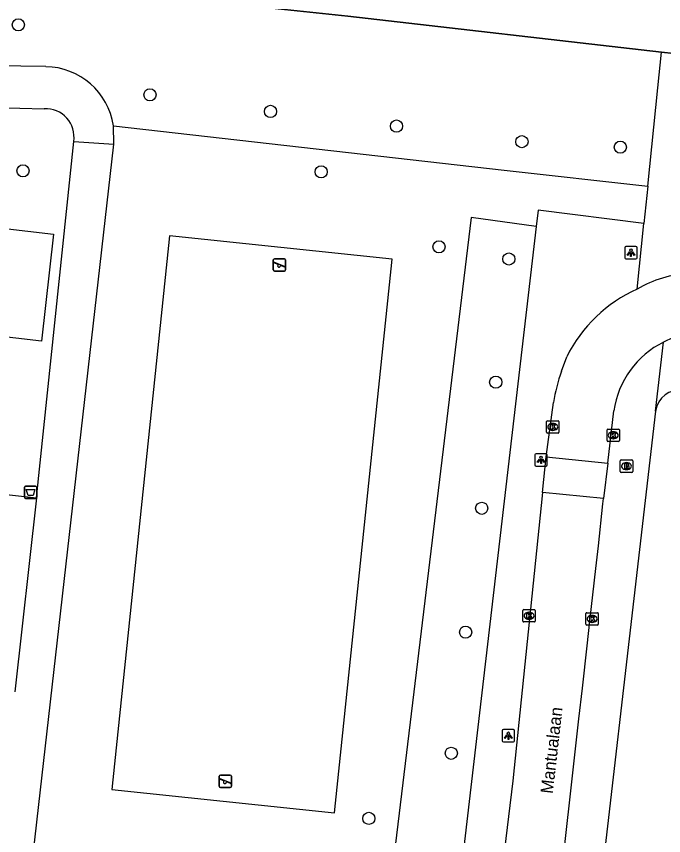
# Model space of a CAD drawing. Extents: x 162082 to 163393, y 388091 to 388632.
# Drawn here: x 162610.5 to 162662.6, y 388132.5 to 388198.4 of the extents above; entities that cross this region are included whole.
import ezdxf

# ---------------------------------------------------------------- set-up
doc = ezdxf.new("R2010")
doc.units = 0
for name, color, linetype in [('IMGEO_Afvalbak', 7, 'Continuous'), ('IMGEO_Boom', 7, 'Continuous'), ('IMGEO_Brandkraan', 7, 'Continuous'), ('IMGEO_Fietspad_open', 7, 'Continuous'), ('IMGEO_Groenvoorziening', 7, 'Continuous'), ('IMGEO_Hek', 7, 'Continuous'), ('IMGEO_Kolk', 7, 'Continuous'), ('IMGEO_Lichtpunt', 7, 'Continuous'), ('IMGEO_Openbare_ruimte_label', 7, 'Continuous'), ('IMGEO_Rijbaan_lokaal_open', 7, 'Continuous'), ('IMGEO_Speelvoorziening', 7, 'Continuous'), ('IMGEO_Voetpad_open', 7, 'Continuous')]:
    doc.layers.add(name, color=color, linetype=linetype)

msp = doc.modelspace()

# ---------------------------------------------------------------- linework, layer by layer
at = {"layer": 'IMGEO_Afvalbak'}
for p, q in [((162611.18, 388159.717), (162611.18, 388160.517)), ((162611.18, 388160.517), (162611.18, 388159.717)), ((162611.28, 388160.617), (162612.07, 388160.617)), ((162612.07, 388160.617), (162611.28, 388160.617)), ((162612.17, 388160.517), (162612.17, 388159.717)), ((162612.17, 388159.717), (162612.17, 388160.517)), ((162612.07, 388159.617), (162611.28, 388159.617)), ((162611.28, 388159.617), (162612.07, 388159.617))]:
    msp.add_line(p, q, dxfattribs=at)
msp.add_lwpolyline([(162611.323, 388160.331), (162612.027, 388160.331), (162611.878, 388159.861), (162611.472, 388159.861), (162611.323, 388160.331)], dxfattribs=at)
for centre, start, end in [((162611.28, 388160.517), 90, 180), ((162611.28, 388160.517), 90, 180), ((162612.07, 388160.517), 0, 90), ((162612.07, 388160.517), 360, 90), ((162611.28, 388159.717), 180, 270), ((162611.28, 388159.717), 180, 270), ((162612.07, 388159.717), 270, 0), ((162612.07, 388159.717), 270, 0)]:
    msp.add_arc(centre, 0.1, start, end, dxfattribs=at)
at = {"layer": 'IMGEO_Boom'}
for centre in [(162610.694, 388197.68), (162621.279, 388192.057), (162630.974, 388190.725), (162641.101, 388189.546), (162651.189, 388188.291), (162659.101, 388187.849), (162611.067, 388185.953), (162635.046, 388185.864), (162644.52, 388179.842), (162650.136, 388178.86), (162649.084, 388168.958), (162647.956, 388158.827), (162646.662, 388148.874), (162645.508, 388139.137), (162638.884, 388133.904)]:
    msp.add_circle(centre, 0.489, dxfattribs=at)
at = {"layer": 'IMGEO_Brandkraan'}
for p, q in [((162659.172, 388162.716), (162660.024, 388162.716)), ((162659.097, 388161.79), (162659.097, 388162.642)), ((162659.585, 388162.496), (162659.61, 388162.496)), ((162660.098, 388162.642), (162660.098, 388161.79)), ((162660.024, 388161.716), (162659.172, 388161.716)), ((162659.608, 388161.936), (162659.583, 388161.936))]:
    msp.add_line(p, q, dxfattribs=at)
for points in [[(162659.172, 388162.716), (162660.024, 388162.716)], [(162659.097, 388161.79), (162659.097, 388162.642)], [(162659.445, 388162.416), (162659.445, 388162.016), (162659.658, 388162.016)], [(162659.676, 388162.416), (162659.445, 388162.416)], [(162659.624, 388162.335), (162659.57, 388162.335), (162659.57, 388162.259)], [(162659.57, 388162.259), (162659.623, 388162.259)], [(162659.632, 388162.183), (162659.57, 388162.183), (162659.57, 388162.102)], [(162659.57, 388162.102), (162659.632, 388162.102)], [(162660.098, 388162.642), (162660.098, 388161.79)], [(162660.024, 388161.716), (162659.172, 388161.716)]]:
    msp.add_lwpolyline(points, dxfattribs=at)
for centre, radius, start, end in [((162659.174, 388162.64), 0.0765, 91.55205, 178.44795), ((162659.174, 388162.64), 0.0765, 91.55205, 178.44795), ((162660.022, 388162.64), 0.0765, 1.55205, 88.44795), ((162660.022, 388162.64), 0.0765, 1.55205, 88.44795), ((162659.625, 388162.297), 0.0379, 267.82845, 90.93552), ((162659.633, 388162.142), 0.0404, 269.87594, 90.50774), ((162659.664, 388162.267), 0.251, 268.66757, 293.53466), ((162659.68, 388162.271), 0.145, 59.4692, 91.53667), ((162659.705, 388162.318), 0.0922, 285.51372, 58.15012), ((162659.71, 388162.126), 0.105, 301.31148, 78.98903), ((162659.174, 388161.792), 0.0765, 181.55205, 268.44795), ((162659.174, 388161.792), 0.0765, 181.55205, 268.44795), ((162660.022, 388161.792), 0.0765, 271.55205, 358.44795), ((162660.022, 388161.792), 0.0765, 271.55205, 358.44795)]:
    msp.add_arc(centre, radius, start, end, dxfattribs=at)
for centre, major_axis, ratio, start_param, end_param in [((162659.584, 388162.216), (-0.387, 0.002), 0.722429, 4.712389, 7.853982), ((162659.609, 388162.216), (-0.39, 0.002), 0.717154, 1.570796, 4.712389)]:
    msp.add_ellipse(centre, major_axis=major_axis, ratio=ratio, start_param=start_param, end_param=end_param, dxfattribs=at)
at = {"layer": 'IMGEO_Fietspad_open'}
for points in [[(162612.9, 388194.32), (162598.866, 388194.531)], [(162608.826, 388191.05), (162612.774, 388190.944)], [(162618.361, 388188.104), (162618.336, 388189.565)], [(162611.227, 388125.114), (162618.361, 388188.104)], [(162612.162, 388159.668), (162615.148, 388188.311)], [(162615.148, 388188.311), (162618.361, 388188.104)], [(162612.162, 388159.668), (162610.42, 388144.075)]]:
    msp.add_lwpolyline(points, dxfattribs=at)
for centre, radius, start, end in [((162612.816, 388188.739), 5.581, 8.50846, 89.1376), ((162612.889, 388188.661), 2.286, 351.20535, 92.87239)]:
    msp.add_arc(centre, radius, start, end, dxfattribs=at)
at = {"layer": 'IMGEO_Groenvoorziening'}
for points in [[(162600.069, 388202.629), (162612.235, 388201.026), (162637.2, 388198.38), (162662.426, 388195.481)], [(162618.336, 388189.565), (162649.768, 388186.014), (162661.305, 388184.711)], [(162652.348, 388181.486), (162647.106, 388182.185), (162640.919, 388131.009), (162646.317, 388129.731)], [(162607.763, 388181.524), (162613.523, 388180.85), (162612.563, 388172.262), (162606.806, 388172.936)], [(162622.861, 388180.713), (162618.204, 388136.214), (162636.106, 388134.341), (162640.763, 388178.84), (162622.861, 388180.713)]]:
    msp.add_lwpolyline(points, dxfattribs=at)
at = {"layer": 'IMGEO_Hek'}
msp.add_lwpolyline([(162704.239, 388190.917), (162662.426, 388195.481), (162637.2, 388198.38), (162612.235, 388201.026), (162600.069, 388202.629), (162596.208, 388203.054)], dxfattribs=at)
at = {"layer": 'IMGEO_Kolk'}
for p, q in [((162653.165, 388164.937), (162653.165, 388165.789)), ((162653.24, 388165.863), (162654.092, 388165.863)), ((162653.653, 388165.643), (162653.678, 388165.643)), ((162654.166, 388165.789), (162654.166, 388164.937)), ((162654.092, 388164.863), (162653.24, 388164.863)), ((162653.676, 388165.083), (162653.651, 388165.083)), ((162658.031, 388164.267), (162658.031, 388165.119)), ((162658.106, 388165.193), (162658.958, 388165.193)), ((162658.519, 388164.973), (162658.544, 388164.973)), ((162659.032, 388165.119), (162659.032, 388164.267)), ((162658.958, 388164.193), (162658.106, 388164.193)), ((162658.542, 388164.413), (162658.517, 388164.413)), ((162651.261, 388149.764), (162651.261, 388150.616)), ((162651.336, 388150.69), (162652.188, 388150.69)), ((162651.749, 388150.47), (162651.774, 388150.47)), ((162652.262, 388150.616), (162652.262, 388149.764)), ((162656.331, 388149.508), (162656.331, 388150.36)), ((162656.406, 388150.434), (162657.258, 388150.434)), ((162656.819, 388150.214), (162656.844, 388150.214)), ((162657.332, 388150.36), (162657.332, 388149.508)), ((162652.188, 388149.69), (162651.336, 388149.69)), ((162651.772, 388149.91), (162651.747, 388149.91)), ((162656.842, 388149.654), (162656.817, 388149.654)), ((162657.258, 388149.434), (162656.406, 388149.434))]:
    msp.add_line(p, q, dxfattribs=at)
for points in [[(162653.165, 388164.937), (162653.165, 388165.789)], [(162653.24, 388165.863), (162654.092, 388165.863)], [(162653.486, 388165.563), (162653.609, 388165.563), (162653.609, 388165.412), (162653.739, 388165.563), (162653.903, 388165.563), (162653.757, 388165.412), (162653.91, 388165.163), (162653.758, 388165.163), (162653.673, 388165.327), (162653.609, 388165.26), (162653.609, 388165.163), (162653.486, 388165.163), (162653.486, 388165.563)], [(162654.166, 388165.789), (162654.166, 388164.937)], [(162654.092, 388164.863), (162653.24, 388164.863)], [(162658.031, 388164.267), (162658.031, 388165.119)], [(162658.106, 388165.193), (162658.958, 388165.193)], [(162658.352, 388164.893), (162658.475, 388164.893), (162658.475, 388164.742), (162658.605, 388164.893), (162658.769, 388164.893), (162658.623, 388164.742), (162658.776, 388164.493), (162658.624, 388164.493), (162658.539, 388164.657), (162658.475, 388164.59), (162658.475, 388164.493), (162658.352, 388164.493), (162658.352, 388164.893)], [(162659.032, 388165.119), (162659.032, 388164.267)], [(162658.958, 388164.193), (162658.106, 388164.193)], [(162651.261, 388149.764), (162651.261, 388150.616)], [(162651.336, 388150.69), (162652.188, 388150.69)], [(162651.582, 388150.39), (162651.705, 388150.39), (162651.705, 388150.239), (162651.835, 388150.39), (162651.999, 388150.39), (162651.853, 388150.239), (162652.006, 388149.99), (162651.854, 388149.99), (162651.769, 388150.154), (162651.705, 388150.087), (162651.705, 388149.99), (162651.582, 388149.99), (162651.582, 388150.39)], [(162652.262, 388150.616), (162652.262, 388149.764)], [(162656.331, 388149.508), (162656.331, 388150.36)], [(162656.406, 388150.434), (162657.258, 388150.434)], [(162657.332, 388150.36), (162657.332, 388149.508)], [(162652.188, 388149.69), (162651.336, 388149.69)], [(162656.652, 388150.134), (162656.775, 388150.134), (162656.775, 388149.983), (162656.905, 388150.134), (162657.069, 388150.134), (162656.923, 388149.983), (162657.076, 388149.734), (162656.924, 388149.734), (162656.839, 388149.898), (162656.775, 388149.831), (162656.775, 388149.734), (162656.652, 388149.734), (162656.652, 388150.134)], [(162657.258, 388149.434), (162656.406, 388149.434)]]:
    msp.add_lwpolyline(points, dxfattribs=at)
for centre, start, end in [((162653.242, 388165.787), 91.55205, 178.44795), ((162653.242, 388165.787), 91.55205, 178.44795), ((162654.09, 388165.787), 1.55205, 88.44795), ((162654.09, 388165.787), 1.55205, 88.44795), ((162653.242, 388164.939), 181.55205, 268.44795), ((162653.242, 388164.939), 181.55205, 268.44795), ((162654.09, 388164.939), 271.55205, 358.44795), ((162654.09, 388164.939), 271.55205, 358.44795), ((162658.108, 388165.117), 91.55205, 178.44795), ((162658.108, 388165.117), 91.55205, 178.44795), ((162658.956, 388165.117), 1.55205, 88.44795), ((162658.956, 388165.117), 1.55205, 88.44795), ((162658.108, 388164.269), 181.55205, 268.44795), ((162658.108, 388164.269), 181.55205, 268.44795), ((162658.956, 388164.269), 271.55205, 358.44795), ((162658.956, 388164.269), 271.55205, 358.44795), ((162651.338, 388150.614), 91.55205, 178.44795), ((162651.338, 388150.614), 91.55205, 178.44795), ((162652.186, 388150.614), 1.55205, 88.44795), ((162652.186, 388150.614), 1.55205, 88.44795), ((162656.408, 388150.358), 91.55205, 178.44795), ((162656.408, 388150.358), 91.55205, 178.44795), ((162657.256, 388150.358), 1.55205, 88.44795), ((162657.256, 388150.358), 1.55205, 88.44795), ((162651.338, 388149.766), 181.55205, 268.44795), ((162651.338, 388149.766), 181.55205, 268.44795), ((162652.186, 388149.766), 271.55205, 358.44795), ((162652.186, 388149.766), 271.55205, 358.44795), ((162656.408, 388149.51), 181.55205, 268.44795), ((162656.408, 388149.51), 181.55205, 268.44795), ((162657.256, 388149.51), 271.55205, 358.44795), ((162657.256, 388149.51), 271.55205, 358.44795)]:
    msp.add_arc(centre, 0.0765, start, end, dxfattribs=at)
for centre, major_axis, ratio, start_param, end_param in [((162653.652, 388165.363), (-0.387, 0.002), 0.722429, 4.712389, 7.853982), ((162653.677, 388165.363), (-0.39, 0.002), 0.717154, 1.570796, 4.712389), ((162658.518, 388164.693), (-0.387, 0.002), 0.722429, 4.712389, 7.853982), ((162658.543, 388164.693), (-0.39, 0.002), 0.717154, 1.570796, 4.712389), ((162651.748, 388150.19), (-0.387, 0.002), 0.722429, 4.712389, 7.853982), ((162651.773, 388150.19), (-0.39, 0.002), 0.717154, 1.570796, 4.712389), ((162656.818, 388149.934), (-0.387, 0.002), 0.722429, 4.712389, 7.853982), ((162656.843, 388149.934), (-0.39, 0.002), 0.717154, 1.570796, 4.712389)]:
    msp.add_ellipse(centre, major_axis=major_axis, ratio=ratio, start_param=start_param, end_param=end_param, dxfattribs=at)
at = {"layer": 'IMGEO_Lichtpunt'}
for p, q in [((162660.358, 388179.866), (162659.55, 388179.866)), ((162660.358, 388179.866), (162659.55, 388179.866)), ((162659.456, 388179.771), (162659.456, 388178.964)), ((162659.456, 388179.771), (162659.456, 388178.964)), ((162660.452, 388178.964), (162660.452, 388179.771)), ((162660.452, 388178.964), (162660.452, 388179.771)), ((162659.55, 388178.87), (162660.358, 388178.87)), ((162659.55, 388178.87), (162660.358, 388178.87)), ((162652.231, 388163.121), (162652.231, 388162.314)), ((162652.231, 388163.121), (162652.231, 388162.314)), ((162653.133, 388163.216), (162652.325, 388163.216)), ((162653.133, 388163.216), (162652.325, 388163.216)), ((162653.227, 388162.314), (162653.227, 388163.121)), ((162653.227, 388162.314), (162653.227, 388163.121)), ((162652.325, 388162.22), (162653.133, 388162.22)), ((162652.325, 388162.22), (162653.133, 388162.22)), ((162649.603, 388140.95), (162649.603, 388140.143)), ((162649.603, 388140.95), (162649.603, 388140.143)), ((162650.505, 388141.045), (162649.697, 388141.045)), ((162650.505, 388141.045), (162649.697, 388141.045)), ((162650.599, 388140.143), (162650.599, 388140.95)), ((162650.599, 388140.143), (162650.599, 388140.95)), ((162649.697, 388140.049), (162650.505, 388140.049)), ((162649.697, 388140.049), (162650.505, 388140.049))]:
    msp.add_line(p, q, dxfattribs=at)
for points in [[(162659.83, 388179.435), (162659.869, 388179.407), (162659.681, 388179.145), (162659.643, 388179.172), (162659.83, 388179.435)], [(162659.932, 388179.387), (162659.979, 388179.387), (162659.979, 388179.065), (162659.932, 388179.065), (162659.932, 388179.387)], [(162660.042, 388179.407), (162660.08, 388179.434), (162660.267, 388179.172), (162660.228, 388179.144), (162660.042, 388179.407)], [(162652.605, 388162.785), (162652.644, 388162.757), (162652.456, 388162.495), (162652.418, 388162.522), (162652.605, 388162.785)], [(162652.707, 388162.737), (162652.754, 388162.737), (162652.754, 388162.415), (162652.707, 388162.415), (162652.707, 388162.737)], [(162652.817, 388162.757), (162652.855, 388162.784), (162653.042, 388162.522), (162653.003, 388162.494), (162652.817, 388162.757)], [(162649.977, 388140.614), (162650.016, 388140.586), (162649.828, 388140.324), (162649.79, 388140.351), (162649.977, 388140.614)], [(162650.079, 388140.566), (162650.126, 388140.566), (162650.126, 388140.244), (162650.079, 388140.244), (162650.079, 388140.566)], [(162650.189, 388140.586), (162650.227, 388140.613), (162650.414, 388140.351), (162650.375, 388140.323), (162650.189, 388140.586)]]:
    msp.add_lwpolyline(points, dxfattribs=at)
for centre in [(162659.955, 388179.569), (162652.73, 388162.919), (162650.102, 388140.748)]:
    msp.add_circle(centre, 0.0994, dxfattribs=at)
for centre, start, end in [((162659.55, 388179.771), 90, 180), ((162659.55, 388179.771), 90, 180), ((162660.358, 388179.771), 0, 90), ((162660.358, 388179.771), 0, 90), ((162659.55, 388178.964), 180, 270), ((162659.55, 388178.964), 180, 270), ((162660.358, 388178.964), 270, 0), ((162660.358, 388178.964), 270, 360), ((162652.325, 388163.121), 90, 180), ((162652.325, 388163.121), 90, 180), ((162653.133, 388163.121), 0, 90), ((162653.133, 388163.121), 0, 90), ((162652.325, 388162.314), 180, 270), ((162652.325, 388162.314), 180, 270), ((162653.133, 388162.314), 270, 0), ((162653.133, 388162.314), 270, 360), ((162649.697, 388140.95), 90, 180), ((162649.697, 388140.95), 90, 180), ((162650.505, 388140.95), 0, 90), ((162650.505, 388140.95), 0, 90), ((162649.697, 388140.143), 180, 270), ((162649.697, 388140.143), 180, 270), ((162650.505, 388140.143), 270, 0), ((162650.505, 388140.143), 270, 360)]:
    msp.add_arc(centre, 0.0946, start, end, dxfattribs=at)
at = {"layer": 'IMGEO_Rijbaan_lokaal_open'}
for points in [[(162654.365, 388169.842), (162654.79, 388171.005)], [(162653.15, 388162.965), (162653.731, 388167.321)], [(162658.093, 388162.445), (162658.572, 388166.654)], [(162652.85, 388160.097), (162653.15, 388162.965)], [(162653.15, 388162.965), (162658.093, 388162.445)], [(162658.093, 388162.445), (162657.747, 388159.621)], [(162652.85, 388160.097), (162650.451, 388136.91), (162647.355, 388111.336)], [(162657.747, 388159.621), (162652.85, 388160.097)], [(162652.357, 388111.094), (162652.359, 388111.236), (162652.592, 388113.689), (162652.996, 388117.268), (162653.424, 388121.06), (162653.786, 388124.269), (162654.047, 388126.579), (162654.369, 388129.428), (162655.095, 388135.868), (162655.776, 388141.901), (162656.055, 388144.368), (162656.44, 388147.781), (162656.662, 388149.749), (162657.14, 388153.984), (162657.345, 388155.801), (162657.696, 388159.177), (162657.747, 388159.621)]]:
    msp.add_lwpolyline(points, dxfattribs=at)
for centre, radius, start, end in [((162665.373, 388167.917), 9.841, 94.12825, 119.96616), ((162665.265, 388165.758), 11.716, 114.22389, 153.39279), ((162665.906, 388165.56), 7.417, 83.1083, 116.60954), ((162665.912, 388165.557), 7.422, 116.64523, 171.50209), ((162667.016, 388165.32), 13.434, 160.33161, 171.43553)]:
    msp.add_arc(centre, radius, start, end, dxfattribs=at)
at = {"layer": 'IMGEO_Speelvoorziening'}
for p, q in [((162631.198, 388177.987), (162631.198, 388178.787)), ((162631.198, 388178.787), (162631.198, 388177.987)), ((162631.581, 388178.415), (162631.242, 388178.552)), ((162631.267, 388178.612), (162632.143, 388178.259)), ((162631.298, 388178.887), (162632.088, 388178.887)), ((162632.088, 388178.887), (162631.298, 388178.887)), ((162632.188, 388178.787), (162632.188, 388177.987)), ((162632.188, 388177.987), (162632.188, 388178.787)), ((162632.088, 388177.887), (162631.298, 388177.887)), ((162631.298, 388177.887), (162632.088, 388177.887)), ((162632.119, 388178.199), (162631.779, 388178.336)), ((162626.839, 388136.489), (162626.839, 388137.289)), ((162626.839, 388137.289), (162626.839, 388136.489)), ((162627.222, 388136.917), (162626.883, 388137.054)), ((162626.908, 388137.114), (162627.784, 388136.761)), ((162626.939, 388137.389), (162627.729, 388137.389)), ((162627.729, 388137.389), (162626.939, 388137.389)), ((162627.829, 388137.289), (162627.829, 388136.489)), ((162627.829, 388136.489), (162627.829, 388137.289)), ((162627.729, 388136.389), (162626.939, 388136.389)), ((162626.939, 388136.389), (162627.729, 388136.389)), ((162627.76, 388136.701), (162627.42, 388136.838))]:
    msp.add_line(p, q, dxfattribs=at)
for centre, radius, start, end in [((162631.298, 388178.787), 0.1, 90, 180), ((162631.298, 388178.787), 0.1, 90, 180), ((162631.255, 388178.582), 0.0327, 68.07798, 248.07798), ((162632.088, 388178.787), 0.1, 0, 90), ((162632.088, 388178.787), 0.1, 360, 90), ((162631.298, 388177.987), 0.1, 180, 270), ((162631.298, 388177.987), 0.1, 180, 270), ((162631.66, 388178.325), 0.12, 130.99278, 5.16318), ((162632.088, 388177.987), 0.1, 270, 0), ((162632.088, 388177.987), 0.1, 270, 0), ((162632.131, 388178.229), 0.0327, 248.07798, 68.07798), ((162626.939, 388137.289), 0.1, 90, 180), ((162626.939, 388137.289), 0.1, 90, 180), ((162626.896, 388137.084), 0.0327, 68.07798, 248.07798), ((162627.729, 388137.289), 0.1, 0, 90), ((162627.729, 388137.289), 0.1, 360, 90), ((162626.939, 388136.489), 0.1, 180, 270), ((162626.939, 388136.489), 0.1, 180, 270), ((162627.301, 388136.827), 0.12, 130.99278, 5.16318), ((162627.729, 388136.489), 0.1, 270, 0), ((162627.729, 388136.489), 0.1, 270, 0), ((162627.772, 388136.731), 0.0327, 248.07798, 68.07798)]:
    msp.add_arc(centre, radius, start, end, dxfattribs=at)
at = {"layer": 'IMGEO_Voetpad_open'}
for points in [[(162661.305, 388184.711), (162662.109, 388192.62), (162662.426, 388195.481)], [(162662.426, 388195.481), (162666.371, 388195.051)], [(162661.305, 388184.711), (162661.001, 388181.725)], [(162661.001, 388181.725), (162652.494, 388182.789), (162652.348, 388181.486)], [(162652.348, 388181.486), (162646.317, 388129.731)], [(162660.458, 388176.442), (162661.001, 388181.725)], [(162661.941, 388166.636), (162662.584, 388172.191)], [(162661.941, 388166.636), (162655.964, 388114.983), (162655.74, 388113.043)], [(162605.41, 388160.42), (162612.162, 388159.668)]]:
    msp.add_lwpolyline(points, dxfattribs=at)
msp.add_arc((162663.922, 388166.356), 2.001, 83.59545, 171.95267, dxfattribs=at)

# ---------------------------------------------------------------- texts
at = {"layer": 'IMGEO_Openbare_ruimte_label'}
msp.add_text('Mantualaan', height=1, rotation=83.45091, dxfattribs=at).set_placement((162653.667, 388135.851))

doc.saveas('drawing.dxf')
